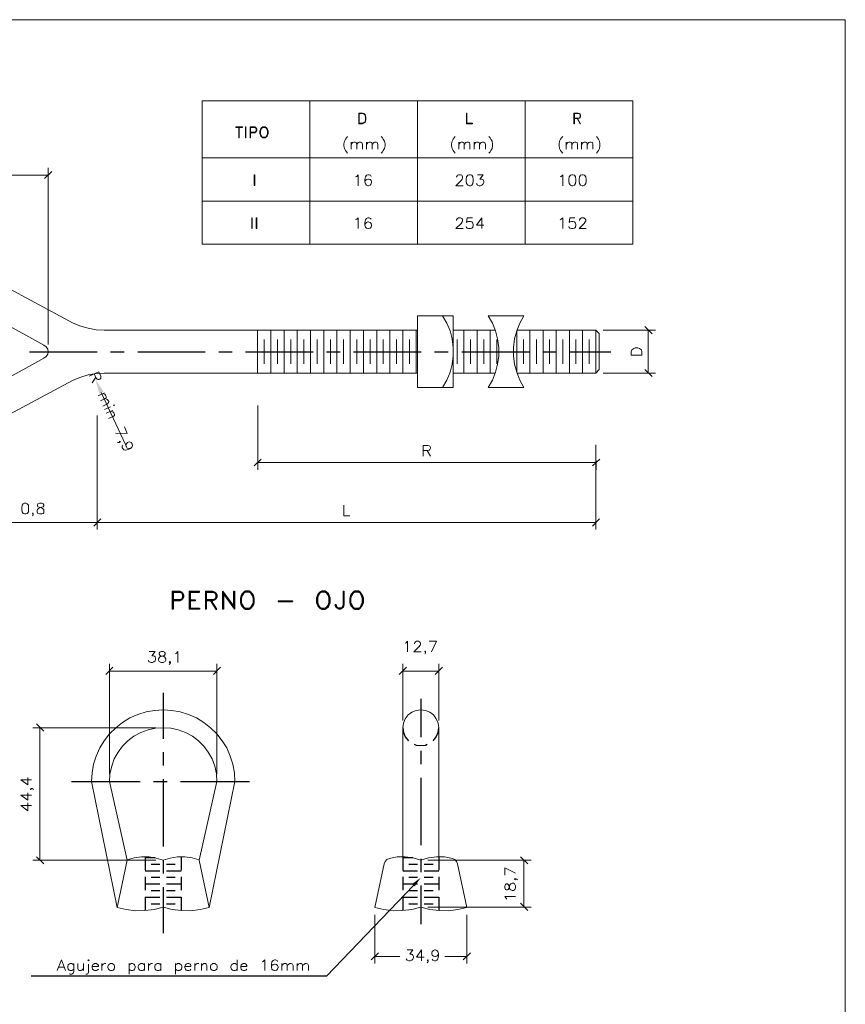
# Model space of a CAD drawing. Header units: millimetres. Extents: x 7 to 3083, y -677 to 294.
# Tile 293 of 293: x 2961 to 3082, y 150 to 294. Entities that reach past the tile are written whole.
import ezdxf

# ---------------------------------------------------------------- set-up
doc = ezdxf.new("R2010")
doc.units = ezdxf.units.MM
for name, color, linetype, lineweight in [('DGE_CONTORNOS', 7, 'Continuous', 0), ('DGE_DATOS', 7, 'Continuous', 0), ('DGE_RELLENO', 7, 'Continuous', 0)]:
    doc.layers.add(name, color=color, linetype=linetype, lineweight=lineweight)

# ---------------------------------------------------------------- blocks, each defined once
blk = doc.blocks.new('DGE_BT_010')
at = {"layer": 'DGE_RELLENO', "true_color": 0x000000}
for points in [[(93.4297, 239.4657), (92.7947, 239.1694), (92.2443, 241.2437)], [(138.557, 167.372), (138.938, 167.0334), (139.8693, 168.3457)]]:
    blk.add_hatch(color=18, dxfattribs=at).paths.add_polyline_path(points, flags=0)
at = {"layer": 'DGE_CONTORNOS', "lineweight": 13}
for points in [[(201.9723, 293.9063), (201.9723, 3.2456), (7.874, 3.2456)], [(7.874, 293.9063), (201.9723, 293.9063)], [(130.7677, 280.2327), (130.7677, 278.6663)], [(130.7677, 280.2327), (131.318, 280.2327), (131.5297, 280.1903), (131.699, 280.021), (131.7413, 279.8517), (131.826, 279.64), (131.826, 279.259), (131.7413, 279.0474), (131.699, 278.878), (131.5297, 278.751), (131.318, 278.6663), (130.7677, 278.6663)], [(130.8523, 280.1903), (130.8523, 278.751)], [(130.8523, 280.1903), (131.318, 280.1903), (131.5297, 280.1057), (131.6143, 280.021), (131.699, 279.8517), (131.7413, 279.64), (131.7413, 279.259), (131.699, 279.0474), (131.6143, 278.878), (131.5297, 278.8357), (131.318, 278.751), (130.8523, 278.751)], [(146.5157, 278.6663), (146.5157, 280.2327), (146.6003, 280.2327), (146.6003, 278.751), (147.4047, 278.751), (147.4047, 278.6663), (146.5157, 278.6663)], [(162.2637, 280.2327), (162.2637, 278.6663)], [(162.2637, 280.2327), (162.8563, 280.2327), (163.068, 280.1903), (163.1527, 280.1057), (163.2373, 279.9364), (163.2373, 279.7247), (163.1527, 279.5554), (163.068, 279.513), (162.8563, 279.4284), (162.3483, 279.4284)], [(162.3483, 280.1903), (162.3483, 278.6663), (162.2637, 278.6663)], [(162.3483, 280.1903), (162.8563, 280.1903), (163.068, 280.1057), (163.1527, 279.9364), (163.1527, 279.7247), (163.068, 279.5554), (162.8563, 279.513), (162.3483, 279.513)], [(112.776, 278.2007), (113.7497, 278.2007), (113.7497, 278.116)], [(112.776, 278.2007), (112.776, 278.116), (113.7497, 278.116)], [(114.2153, 278.2007), (114.2153, 276.6344), (114.2577, 276.6344)], [(114.2153, 278.2007), (114.2577, 278.2007), (114.2577, 276.6344)], [(114.8927, 278.2007), (114.8927, 276.6344)], [(114.8927, 278.2007), (115.57, 278.2007), (115.697, 278.116), (115.7817, 278.0313), (115.8663, 277.9044), (115.8663, 277.6927), (115.7817, 277.5233), (115.697, 277.4387), (115.57, 277.354), (114.935, 277.354)], [(116.7553, 278.2007), (116.586, 278.116), (116.459, 277.989), (116.3743, 277.8197), (116.2897, 277.608), (116.2897, 277.227), (116.3743, 277.0153), (116.459, 276.846), (116.586, 276.719), (116.7553, 276.6344), (117.0517, 276.6344), (117.221, 276.719), (117.348, 276.846), (117.4327, 277.0153), (117.5173, 277.227), (117.5173, 277.608), (117.4327, 277.8197), (117.348, 277.989), (117.221, 278.116), (117.0517, 278.2007), (116.7553, 278.2007)], [(162.7293, 279.4284), (163.1527, 278.6663), (163.2373, 278.6663), (162.7717, 279.4284)], [(113.2417, 278.116), (113.2417, 276.6344)], [(113.284, 278.116), (113.284, 276.6344), (113.2417, 276.6344)], [(114.935, 278.116), (114.935, 276.6344), (114.8927, 276.6344)], [(114.935, 278.116), (115.57, 278.116), (115.697, 278.0313), (115.7817, 277.9044), (115.7817, 277.6927), (115.697, 277.5233), (115.57, 277.4387), (114.935, 277.4387)], [(116.84, 278.116), (116.586, 278.0313), (116.459, 277.8197), (116.3743, 277.608), (116.3743, 277.227), (116.459, 277.0153), (116.586, 276.7614), (116.84, 276.719), (116.967, 276.719), (117.221, 276.7614), (117.348, 277.0153), (117.4327, 277.227), (117.4327, 277.608), (117.348, 277.8197), (117.221, 278.0313), (116.967, 278.116), (116.84, 278.116)], [(129.1167, 276.8037), (128.9897, 276.6344), (128.8203, 276.4227), (128.6933, 276.1264), (128.6087, 275.7454), (128.6087, 275.449), (128.6933, 275.068), (128.8203, 274.7717), (128.9897, 274.56), (129.1167, 274.3907)], [(134.0697, 276.8037), (134.239, 276.6344), (134.366, 276.4227), (134.5353, 276.1264), (134.62, 275.7454), (134.62, 275.449), (134.5353, 275.068), (134.366, 274.7717), (134.239, 274.56), (134.0697, 274.3907)], [(144.8647, 276.8037), (144.7377, 276.6344), (144.5683, 276.4227), (144.4413, 276.1264), (144.3567, 275.7454), (144.3567, 275.449), (144.4413, 275.068), (144.5683, 274.7717), (144.7377, 274.56), (144.8647, 274.3907)], [(149.8177, 276.8037), (149.987, 276.6344), (150.114, 276.4227), (150.2833, 276.1264), (150.3257, 275.7454), (150.3257, 275.449), (150.2833, 275.068), (150.114, 274.7717), (149.987, 274.56), (149.8177, 274.3907)], [(160.6127, 276.8037), (160.4433, 276.6344), (160.3163, 276.4227), (160.147, 276.1264), (160.1047, 275.7454), (160.1047, 275.449), (160.147, 275.068), (160.3163, 274.7717), (160.4433, 274.56), (160.6127, 274.3907)], [(165.5657, 276.8037), (165.6927, 276.6344), (165.862, 276.4227), (165.989, 276.1264), (166.0737, 275.7454), (166.0737, 275.449), (165.989, 275.068), (165.862, 274.7717), (165.6927, 274.56), (165.5657, 274.3907)], [(129.667, 275.957), (129.667, 274.941)], [(129.667, 275.6607), (129.8787, 275.9147), (130.048, 275.957), (130.2597, 275.957), (130.3867, 275.9147), (130.4713, 275.6607), (130.4713, 274.941)], [(130.4713, 275.6607), (130.683, 275.9147), (130.8523, 275.957), (131.064, 275.957), (131.2333, 275.9147), (131.318, 275.6607), (131.318, 274.941)], [(131.9107, 275.957), (131.9107, 274.941)], [(131.9107, 275.6607), (132.1223, 275.9147), (132.2917, 275.957), (132.5033, 275.957), (132.6727, 275.9147), (132.715, 275.6607), (132.715, 274.941)], [(132.715, 275.6607), (132.969, 275.9147), (133.096, 275.957), (133.3077, 275.957), (133.477, 275.9147), (133.5617, 275.6607), (133.5617, 274.941)], [(145.415, 275.957), (145.415, 274.941)], [(145.415, 275.6607), (145.6267, 275.9147), (145.7537, 275.957), (146.0077, 275.957), (146.1347, 275.9147), (146.2193, 275.6607), (146.2193, 274.941)], [(146.2193, 275.6607), (146.431, 275.9147), (146.6003, 275.957), (146.812, 275.957), (146.9813, 275.9147), (147.0237, 275.6607), (147.0237, 274.941)], [(147.6587, 275.957), (147.6587, 274.941)], [(147.6587, 275.6607), (147.8703, 275.9147), (147.9973, 275.957), (148.2513, 275.957), (148.3783, 275.9147), (148.463, 275.6607), (148.463, 274.941)], [(148.463, 275.6607), (148.6747, 275.9147), (148.844, 275.957), (149.0557, 275.957), (149.225, 275.9147), (149.3097, 275.6607), (149.3097, 274.941)], [(161.1207, 275.957), (161.1207, 274.941)], [(161.1207, 275.6607), (161.3747, 275.9147), (161.5017, 275.957), (161.7557, 275.957), (161.8827, 275.9147), (161.9673, 275.6607), (161.9673, 274.941)], [(161.9673, 275.6607), (162.179, 275.9147), (162.3483, 275.957), (162.56, 275.957), (162.7293, 275.9147), (162.7717, 275.6607), (162.7717, 274.941)], [(163.3643, 275.957), (163.3643, 274.941)], [(163.3643, 275.6607), (163.6183, 275.9147), (163.7453, 275.957), (163.9993, 275.957), (164.1263, 275.9147), (164.211, 275.6607), (164.211, 274.941)], [(164.211, 275.6607), (164.4227, 275.9147), (164.592, 275.957), (164.8037, 275.957), (164.973, 275.9147), (165.0153, 275.6607), (165.0153, 274.941)], [(115.4853, 271.2157), (115.4853, 269.6493), (115.57, 269.6493)], [(115.4853, 271.2157), (115.57, 271.2157), (115.57, 269.6493)], [(130.302, 270.9194), (130.4713, 270.9617), (130.683, 271.2157), (130.683, 269.607)], [(132.588, 270.9617), (132.5033, 271.131), (132.2917, 271.2157), (132.1223, 271.2157), (131.9107, 271.131), (131.7413, 270.9194), (131.6567, 270.5384), (131.6567, 270.1573), (131.7413, 269.861), (131.9107, 269.6917), (132.1223, 269.607), (132.207, 269.607), (132.4187, 269.6917), (132.588, 269.861), (132.6303, 270.0727), (132.6303, 270.1573), (132.588, 270.369), (132.4187, 270.5384), (132.207, 270.5807), (132.1223, 270.5807), (131.9107, 270.5384), (131.7413, 270.369), (131.6567, 270.1573)], [(145.0763, 270.8347), (145.0763, 270.9194), (145.161, 271.0464), (145.2033, 271.131), (145.3727, 271.2157), (145.669, 271.2157), (145.8383, 271.131), (145.8807, 271.0464), (145.9653, 270.9194), (145.9653, 270.75), (145.8807, 270.5807), (145.7537, 270.369), (144.9917, 269.607), (146.05, 269.607)], [(146.939, 271.2157), (146.7273, 271.131), (146.558, 270.9194), (146.4733, 270.5384), (146.4733, 270.2844), (146.558, 269.9457), (146.7273, 269.6917), (146.939, 269.607), (147.1083, 269.607), (147.32, 269.6917), (147.447, 269.9457), (147.5317, 270.2844), (147.5317, 270.5384), (147.447, 270.9194), (147.32, 271.131), (147.1083, 271.2157), (146.939, 271.2157)], [(148.1243, 271.2157), (148.971, 271.2157), (148.5053, 270.5807), (148.7593, 270.5807), (148.8863, 270.5384), (148.971, 270.4537), (149.0557, 270.242), (149.0557, 270.0727), (148.971, 269.861), (148.8017, 269.6917), (148.59, 269.607), (148.3783, 269.607), (148.1243, 269.6917), (148.082, 269.7764), (147.9973, 269.9457)], [(160.2317, 270.9194), (160.401, 270.9617), (160.6127, 271.2157), (160.6127, 269.607)], [(161.9673, 271.2157), (161.7557, 271.131), (161.5863, 270.9194), (161.5017, 270.5384), (161.5017, 270.2844), (161.5863, 269.9457), (161.7557, 269.6917), (161.9673, 269.607), (162.0943, 269.607), (162.3483, 269.6917), (162.4753, 269.9457), (162.56, 270.2844), (162.56, 270.5384), (162.4753, 270.9194), (162.3483, 271.131), (162.0943, 271.2157), (161.9673, 271.2157)], [(163.449, 271.2157), (163.2373, 271.131), (163.068, 270.9194), (163.0257, 270.5384), (163.0257, 270.2844), (163.068, 269.9457), (163.2373, 269.6917), (163.449, 269.607), (163.6183, 269.607), (163.83, 269.6917), (163.9993, 269.9457), (164.0417, 270.2844), (164.0417, 270.5384), (163.9993, 270.9194), (163.83, 271.131), (163.6183, 271.2157), (163.449, 271.2157)], [(115.1043, 264.908), (115.1043, 263.3417), (115.189, 263.3417)], [(115.1043, 264.908), (115.189, 264.908), (115.189, 263.3417)], [(115.7817, 264.908), (115.7817, 263.3417), (115.8663, 263.3417)], [(115.7817, 264.908), (115.8663, 264.908), (115.8663, 263.3417)], [(130.302, 264.6117), (130.4713, 264.6964), (130.683, 264.908), (130.683, 263.3417)], [(132.588, 264.6964), (132.5033, 264.8233), (132.2917, 264.908), (132.1223, 264.908), (131.9107, 264.8233), (131.7413, 264.6117), (131.6567, 264.2307), (131.6567, 263.8497), (131.7413, 263.5534), (131.9107, 263.384), (132.1223, 263.3417), (132.207, 263.3417), (132.4187, 263.384), (132.588, 263.5534), (132.6303, 263.765), (132.6303, 263.8497), (132.588, 264.0614), (132.4187, 264.2307), (132.207, 264.3153), (132.1223, 264.3153), (131.9107, 264.2307), (131.7413, 264.0614), (131.6567, 263.8497)], [(145.0763, 264.527), (145.0763, 264.6117), (145.161, 264.7387), (145.2033, 264.8233), (145.3727, 264.908), (145.669, 264.908), (145.8383, 264.8233), (145.8807, 264.7387), (145.9653, 264.6117), (145.9653, 264.4424), (145.8807, 264.3153), (145.7537, 264.0614), (144.9917, 263.3417), (146.05, 263.3417)], [(147.4047, 264.908), (146.6427, 264.908), (146.558, 264.2307), (146.6427, 264.3153), (146.8543, 264.3577), (147.1083, 264.3577), (147.32, 264.3153), (147.447, 264.146), (147.5317, 263.9344), (147.5317, 263.765), (147.447, 263.5534), (147.32, 263.384), (147.1083, 263.3417), (146.8543, 263.3417), (146.6427, 263.384), (146.558, 263.4687), (146.4733, 263.638)], [(148.7593, 264.908), (147.9973, 263.8497), (149.098, 263.8497)], [(148.7593, 264.908), (148.7593, 263.3417)], [(160.2317, 264.6117), (160.401, 264.6964), (160.6127, 264.908), (160.6127, 263.3417)], [(162.3907, 264.908), (161.671, 264.908), (161.5863, 264.2307), (161.671, 264.3153), (161.8827, 264.3577), (162.0943, 264.3577), (162.3483, 264.3153), (162.4753, 264.146), (162.56, 263.9344), (162.56, 263.765), (162.4753, 263.5534), (162.3483, 263.384), (162.0943, 263.3417), (161.8827, 263.3417), (161.671, 263.384), (161.5863, 263.4687), (161.5017, 263.638)], [(163.068, 264.527), (163.068, 264.6117), (163.1527, 264.7387), (163.2373, 264.8233), (163.3643, 264.908), (163.703, 264.908), (163.83, 264.8233), (163.9147, 264.7387), (163.9993, 264.6117), (163.9993, 264.4424), (163.9147, 264.3153), (163.7453, 264.0614), (163.0257, 263.3417), (164.0417, 263.3417)], [(88.9847, 249.4987), (73.3637, 257.8807)], [(84.709, 246.2813), (72.136, 253.1817)], [(88.9847, 249.4987), (90.0853, 249.033), (91.186, 248.7367), (92.329, 248.525), (93.5143, 248.4827)], [(139.3613, 250.557), (144.6107, 250.557), (144.6107, 240.0583), (139.3613, 240.0583), (139.3613, 250.557)], [(143.0443, 240.0583), (143.6793, 241.159), (144.145, 242.302), (144.4413, 243.4874), (144.6107, 244.715), (144.6107, 245.9427), (144.4413, 247.1704), (144.145, 248.3557), (143.6793, 249.4987), (143.0443, 250.557)], [(149.6907, 240.0583), (150.3257, 241.159), (150.7913, 242.302), (151.0877, 243.4874), (151.257, 244.715), (151.257, 245.9427), (151.0877, 247.1704), (150.7913, 248.3557), (150.3257, 249.4987), (149.6907, 250.557)], [(154.94, 250.557), (149.6907, 250.557)], [(154.94, 250.557), (154.3473, 249.4987), (153.8817, 248.3557), (153.543, 247.1704), (153.416, 245.9427), (153.416, 244.715), (153.543, 243.4874), (153.8817, 242.302), (154.3473, 241.159), (154.94, 240.0583)], [(139.3613, 248.4827), (93.5143, 248.4827)], [(144.6107, 248.4827), (150.749, 248.4827)], [(153.924, 248.4827), (165.481, 248.4827)], [(165.481, 242.175), (165.481, 248.4827), (165.9467, 247.9747)], [(165.9467, 247.9747), (165.9467, 242.683), (165.481, 242.175)], [(84.709, 244.3764), (85.0477, 244.588), (85.2593, 244.9267), (85.3017, 245.3077), (85.2593, 245.6887), (85.0477, 246.0274), (84.709, 246.2813)], [(84.709, 244.3764), (72.136, 237.4337)], [(93.5143, 242.175), (92.329, 242.1327), (91.186, 241.921), (90.0853, 241.5823), (88.9847, 241.159)], [(93.5143, 242.175), (139.3613, 242.175)], [(144.6107, 242.175), (150.749, 242.175)], [(153.924, 242.175), (165.481, 242.175)], [(88.9847, 241.159), (73.3637, 232.777)], [(149.6907, 240.0583), (154.94, 240.0583)], [(112.649, 182.4004), (112.5643, 183.6704), (112.3527, 184.9403), (111.9717, 186.1257), (111.4637, 187.311), (110.7863, 188.3694), (110.0243, 189.3854), (109.093, 190.2743), (108.1193, 191.0364), (107.0187, 191.7137), (105.8757, 192.2217), (104.648, 192.6027), (103.4203, 192.8144), (102.1503, 192.899), (100.8803, 192.8144), (99.6527, 192.6027), (98.425, 192.2217), (97.282, 191.7137), (96.1813, 191.0364), (95.2077, 190.2743), (94.2763, 189.3854), (93.5143, 188.3694), (92.8793, 187.311), (92.329, 186.1257), (91.948, 184.9403), (91.7363, 183.6704), (91.6517, 182.4004)], [(142.494, 190.2743), (142.4093, 190.9517), (142.113, 191.5867), (141.6897, 192.137), (141.1817, 192.5604), (140.5467, 192.8144), (139.8693, 192.899), (139.192, 192.8144), (138.557, 192.5604), (138.0067, 192.137), (137.5833, 191.5867), (137.3293, 190.9517), (137.2447, 190.2743), (137.2447, 171.3937)], [(110.0243, 182.4004), (109.9397, 183.5434), (109.6857, 184.644), (109.3047, 185.7024), (108.7543, 186.676), (108.1193, 187.565), (107.315, 188.3694), (106.426, 189.0467), (105.41, 189.5547), (104.3517, 189.978), (103.251, 190.1897), (102.1503, 190.2743), (101.0497, 190.1897), (99.949, 189.978), (98.8907, 189.5547), (97.8747, 189.0467), (96.9857, 188.3694), (96.1813, 187.565), (95.5463, 186.676), (94.996, 185.7024), (94.615, 184.644), (94.361, 183.5434), (94.2763, 182.4004)], [(142.494, 190.2743), (142.494, 171.3937)], [(91.6517, 182.4004), (95.4193, 163.943)], [(94.2763, 182.4004), (96.901, 170.8857)], [(107.3997, 170.8857), (108.8813, 163.943), (112.649, 182.4004)], [(110.0243, 182.4004), (107.3997, 170.8857)], [(95.4193, 163.943), (96.901, 170.8857)], [(102.1503, 170.8857), (101.1343, 171.182), (100.076, 171.3514), (98.9753, 171.3937), (97.917, 171.2244), (96.901, 170.928)], [(107.3997, 170.928), (106.3837, 171.2244), (105.3253, 171.3937), (104.2247, 171.3514), (103.1663, 171.182), (102.1503, 170.8857)], [(134.493, 170.3354), (133.1383, 163.943), (134.4507, 163.6467), (135.8053, 163.4774), (137.16, 163.5197), (138.5147, 163.689), (139.8693, 164.0277)], [(135.2127, 171.1397), (134.874, 170.9704), (134.62, 170.674), (134.493, 170.3354)], [(139.8693, 170.8857), (138.7263, 171.2244), (137.5833, 171.3937), (136.398, 171.3514), (135.2127, 171.1397)], [(144.4837, 171.1397), (143.3407, 171.3514), (142.1553, 171.3937), (140.97, 171.2244), (139.8693, 170.8857)], [(145.2033, 170.3354), (145.0763, 170.674), (144.8223, 170.9704), (144.4837, 171.1397)], [(145.2033, 170.3354), (146.6003, 163.943)], [(95.4193, 163.943), (96.7317, 163.6467), (98.1287, 163.4774), (99.4833, 163.5197), (100.838, 163.689), (102.1503, 164.0277)], [(102.1503, 164.0277), (103.4627, 163.689), (104.8173, 163.5197), (106.172, 163.4774), (107.569, 163.6467), (108.8813, 163.943)], [(139.8693, 164.0277), (141.1817, 163.689), (142.5363, 163.5197), (143.891, 163.4774), (145.2457, 163.6467), (146.6003, 163.943)], [(86.6563, 154.7144), (87.249, 156.2807), (87.8417, 154.7144)], [(89.0693, 155.561), (88.9, 155.688), (88.773, 155.7727), (88.519, 155.7727), (88.392, 155.688), (88.2227, 155.561), (88.1803, 155.307), (88.1803, 155.18), (88.2227, 154.926), (88.392, 154.799), (88.519, 154.7144), (88.773, 154.7144), (88.9, 154.799), (89.0693, 154.926)], [(89.0693, 155.7727), (89.0693, 154.5874), (88.9847, 154.3334), (88.9, 154.2487), (88.773, 154.2064), (88.519, 154.2064), (88.392, 154.2487)], [(89.662, 155.7727), (89.662, 155.0107), (89.7467, 154.799), (89.8737, 154.7144), (90.1277, 154.7144), (90.2547, 154.799), (90.4663, 155.0107)], [(90.4663, 155.7727), (90.4663, 154.7144)], [(91.2283, 155.688), (91.2283, 154.5027), (91.1437, 154.2487), (91.0167, 154.2064), (90.8473, 154.2064)], [(91.1437, 156.196), (91.2283, 156.2807), (91.313, 156.196), (91.2283, 156.1537), (91.1437, 156.196)], [(91.7363, 155.307), (92.6677, 155.307), (92.6677, 155.4764), (92.583, 155.6034), (92.4983, 155.688), (92.3713, 155.7727), (92.1173, 155.7727), (91.9903, 155.688), (91.821, 155.561), (91.7363, 155.307), (91.7363, 155.18), (91.821, 154.926), (91.9903, 154.799), (92.1173, 154.7144), (92.3713, 154.7144), (92.4983, 154.799), (92.6677, 154.926)], [(93.1757, 155.7727), (93.1757, 154.7144)], [(93.1757, 155.307), (93.2603, 155.561), (93.3873, 155.688), (93.5567, 155.7727), (93.7683, 155.7727)], [(94.4457, 155.7727), (94.3187, 155.688), (94.1493, 155.561), (94.0647, 155.307), (94.0647, 155.18), (94.1493, 154.926), (94.3187, 154.799), (94.4457, 154.7144), (94.6997, 154.7144), (94.8267, 154.799), (94.996, 154.926), (95.0383, 155.18), (95.0383, 155.307), (94.996, 155.561), (94.8267, 155.688), (94.6997, 155.7727), (94.4457, 155.7727)], [(97.155, 155.7727), (97.155, 154.2064)], [(97.155, 155.561), (97.3243, 155.688), (97.4513, 155.7727), (97.663, 155.7727), (97.8323, 155.688), (97.9593, 155.561), (98.044, 155.307), (98.044, 155.18), (97.9593, 154.926), (97.8323, 154.799), (97.663, 154.7144), (97.4513, 154.7144), (97.3243, 154.799), (97.155, 154.926)], [(99.3987, 155.561), (99.2717, 155.688), (99.1023, 155.7727), (98.8907, 155.7727), (98.7213, 155.688), (98.5943, 155.561), (98.5097, 155.307), (98.5097, 155.18), (98.5943, 154.926), (98.7213, 154.799), (98.8907, 154.7144), (99.1023, 154.7144), (99.2717, 154.799), (99.3987, 154.926)], [(99.3987, 155.7727), (99.3987, 154.7144)], [(99.9913, 155.7727), (99.9913, 154.7144)], [(99.9913, 155.307), (100.076, 155.561), (100.2453, 155.688), (100.3723, 155.7727), (100.584, 155.7727)], [(101.8117, 155.561), (101.6423, 155.688), (101.5153, 155.7727), (101.2613, 155.7727), (101.1343, 155.688), (100.965, 155.561), (100.9227, 155.307), (100.9227, 155.18), (100.965, 154.926), (101.1343, 154.799), (101.2613, 154.7144), (101.5153, 154.7144), (101.6423, 154.799), (101.8117, 154.926)], [(101.8117, 155.7727), (101.8117, 154.7144)], [(103.9707, 155.7727), (103.9707, 154.2064)], [(103.9707, 155.561), (104.14, 155.688), (104.267, 155.7727), (104.521, 155.7727), (104.648, 155.688), (104.8173, 155.561), (104.8597, 155.307), (104.8597, 155.18), (104.8173, 154.926), (104.648, 154.799), (104.521, 154.7144), (104.267, 154.7144), (104.14, 154.799), (103.9707, 154.926)], [(105.3253, 155.307), (106.2143, 155.307), (106.2143, 155.4764), (106.1297, 155.6034), (106.0873, 155.688), (105.918, 155.7727), (105.7063, 155.7727), (105.537, 155.688), (105.41, 155.561), (105.3253, 155.307), (105.3253, 155.18), (105.41, 154.926), (105.537, 154.799), (105.7063, 154.7144), (105.918, 154.7144), (106.0873, 154.799), (106.2143, 154.926)], [(106.7647, 155.7727), (106.7647, 154.7144)], [(106.7647, 155.307), (106.807, 155.561), (106.9763, 155.688), (107.1033, 155.7727), (107.3573, 155.7727)], [(107.7383, 155.7727), (107.7383, 154.7144)], [(107.7383, 155.4764), (107.95, 155.688), (108.077, 155.7727), (108.331, 155.7727), (108.458, 155.688), (108.5427, 155.4764), (108.5427, 154.7144)], [(109.4317, 155.7727), (109.3047, 155.688), (109.1353, 155.561), (109.093, 155.307), (109.093, 155.18), (109.1353, 154.926), (109.3047, 154.799), (109.4317, 154.7144), (109.6857, 154.7144), (109.8127, 154.799), (109.982, 154.926), (110.0667, 155.18), (110.0667, 155.307), (109.982, 155.561), (109.8127, 155.688), (109.6857, 155.7727), (109.4317, 155.7727)], [(112.9877, 155.561), (112.8183, 155.688), (112.6913, 155.7727), (112.4373, 155.7727), (112.3103, 155.688), (112.141, 155.561), (112.0563, 155.307), (112.0563, 155.18), (112.141, 154.926), (112.3103, 154.799), (112.4373, 154.7144), (112.6913, 154.7144), (112.8183, 154.799), (112.9877, 154.926)], [(112.9877, 156.2807), (112.9877, 154.7144)], [(113.4957, 155.307), (114.3847, 155.307), (114.3847, 155.4764), (114.3, 155.6034), (114.2577, 155.688), (114.0883, 155.7727), (113.8767, 155.7727), (113.7073, 155.688), (113.5803, 155.561), (113.4957, 155.307), (113.4957, 155.18), (113.5803, 154.926), (113.7073, 154.799), (113.8767, 154.7144), (114.0883, 154.7144), (114.2577, 154.799), (114.3847, 154.926)], [(116.6283, 155.9844), (116.7977, 156.069), (117.0093, 156.2807), (117.0093, 154.7144)], [(118.872, 156.069), (118.8297, 156.196), (118.5757, 156.2807), (118.4487, 156.2807), (118.237, 156.196), (118.0677, 155.9844), (117.983, 155.6034), (117.983, 155.2224), (118.0677, 154.926), (118.237, 154.799), (118.4487, 154.7144), (118.5333, 154.7144), (118.745, 154.799), (118.872, 154.926), (118.9567, 155.18), (118.9567, 155.2224), (118.872, 155.4764), (118.745, 155.6034), (118.5333, 155.688), (118.4487, 155.688), (118.237, 155.6034), (118.0677, 155.4764), (117.983, 155.2224)], [(119.507, 155.7727), (119.507, 154.7144)], [(119.507, 155.4764), (119.7187, 155.688), (119.8457, 155.7727), (120.0997, 155.7727), (120.2267, 155.688), (120.3113, 155.4764), (120.3113, 154.7144)], [(120.3113, 155.4764), (120.523, 155.688), (120.6923, 155.7727), (120.904, 155.7727), (121.0733, 155.688), (121.158, 155.4764), (121.158, 154.7144)], [(121.7507, 155.7727), (121.7507, 154.7144)], [(121.7507, 155.4764), (121.9623, 155.688), (122.1317, 155.7727), (122.3433, 155.7727), (122.4703, 155.688), (122.555, 155.4764), (122.555, 154.7144)], [(122.555, 155.4764), (122.809, 155.688), (122.936, 155.7727), (123.1477, 155.7727), (123.317, 155.688), (123.4017, 155.4764), (123.4017, 154.7144)], [(86.868, 155.2224), (87.63, 155.2224)]]:
    blk.add_lwpolyline(points, dxfattribs=at)
at = {"layer": 'DGE_CONTORNOS', "lineweight": 5}
for points in [[(107.8653, 282.053), (107.8653, 261.0557)], [(107.8653, 282.053), (170.8573, 282.053)], [(123.6133, 282.053), (123.6133, 261.0557)], [(139.3613, 282.053), (139.3613, 261.0557)], [(155.1093, 282.053), (155.1093, 261.0557)], [(170.8573, 282.053), (170.8573, 261.0557)], [(107.8653, 273.671), (170.8573, 273.671)], [(64.262, 271.1733), (85.3017, 271.1733)], [(84.7937, 270.6653), (85.852, 271.6813)], [(85.3017, 246.366), (85.3017, 272.2317)], [(107.8653, 267.3634), (170.8573, 267.3634)], [(107.8653, 261.0557), (170.8573, 261.0557)], [(115.951, 248.4827), (115.951, 242.175)], [(166.5393, 248.4827), (174.2017, 248.4827)], [(173.6937, 247.9323), (172.6353, 248.9907)], [(173.1433, 248.4827), (173.1433, 242.175)], [(172.212, 244.7997), (170.6457, 244.7997), (170.6457, 245.3077), (170.7303, 245.5617), (170.8573, 245.6887), (171.0267, 245.7733), (171.2383, 245.858), (171.6193, 245.858), (171.831, 245.7733), (172.0003, 245.6887), (172.1273, 245.5617), (172.212, 245.3077), (172.212, 244.7997)], [(91.313, 241.7094), (92.71, 242.3867), (93.0063, 241.7517), (93.0487, 241.54), (93.0063, 241.4554), (92.8793, 241.286), (92.7523, 241.2437), (92.583, 241.2437), (92.4983, 241.286), (92.329, 241.4554), (92.0327, 242.048)], [(166.5393, 242.175), (174.2017, 242.175)], [(172.6353, 242.683), (173.6937, 241.667)], [(92.2867, 241.5823), (91.7363, 240.778)], [(93.5567, 239.2964), (92.6253, 238.873)], [(96.647, 231.7187), (93.091, 239.3387)], [(93.3027, 239.1694), (93.599, 239.0847), (93.726, 238.9577), (93.8107, 238.746), (93.8107, 238.5767), (93.6413, 238.4497), (92.964, 238.111)], [(93.6413, 238.4497), (93.9377, 238.3227), (94.0647, 238.1957), (94.1917, 238.0264), (94.1493, 237.857), (93.98, 237.6877), (93.3027, 237.349)], [(94.4457, 237.222), (93.5567, 236.841)], [(94.7843, 236.714), (93.8107, 236.2907)], [(94.488, 236.587), (94.7843, 236.5024), (94.9113, 236.3754), (95.0383, 236.1637), (95.0383, 235.9944), (94.8267, 235.825), (94.1493, 235.5287)], [(94.9113, 237.5184), (94.996, 237.476), (94.9537, 237.3913), (94.869, 237.4337), (94.9113, 237.5184)], [(115.9933, 237.4337), (115.9933, 228.0357)], [(92.4983, 235.9944), (92.4983, 219.2727)], [(95.1653, 233.3697), (96.901, 233.3274), (96.4777, 234.301)], [(95.8427, 232.0997), (95.885, 232.1844), (95.758, 232.2267), (95.758, 232.142), (95.8427, 232.0997), (95.7157, 232.015), (95.5463, 232.015), (95.4193, 232.0573)], [(97.3667, 231.126), (97.1127, 231.126), (96.901, 231.1684), (96.774, 231.38), (96.7317, 231.4224), (96.6893, 231.6764), (96.774, 231.8457), (96.9433, 232.015), (97.028, 232.0573), (97.2397, 232.0997), (97.4513, 232.015), (97.6207, 231.8457), (97.6207, 231.761), (97.663, 231.5493), (97.5783, 231.3377), (97.3667, 231.126), (97.028, 230.999), (96.647, 230.9144), (96.393, 230.9567), (96.2237, 231.126), (96.139, 231.253), (96.139, 231.4647), (96.2237, 231.5917)], [(140.208, 230.0254), (140.208, 231.5917), (140.8853, 231.5917), (141.097, 231.5493), (141.1817, 231.4647), (141.2663, 231.2954), (141.2663, 231.1684), (141.1817, 230.999), (141.097, 230.9144), (140.8853, 230.872), (140.208, 230.872)], [(140.7583, 230.872), (141.2663, 230.0254)], [(165.481, 231.6764), (165.481, 219.2727)], [(116.5013, 229.602), (115.443, 228.586)], [(164.973, 228.586), (166.0313, 229.602)], [(165.5233, 229.3903), (165.5233, 228.0357)], [(165.5233, 229.094), (115.9933, 229.094)], [(81.8727, 223.125), (81.661, 223.0403), (81.4917, 222.8287), (81.4493, 222.4477), (81.4493, 222.236), (81.4917, 221.855), (81.661, 221.6434), (81.8727, 221.5587), (82.042, 221.5587), (82.2537, 221.6434), (82.423, 221.855), (82.4653, 222.236), (82.4653, 222.4477), (82.423, 222.8287), (82.2537, 223.0403), (82.042, 223.125), (81.8727, 223.125)], [(84.0317, 223.125), (83.82, 223.0403), (83.7353, 222.9134), (83.7353, 222.744), (83.82, 222.617), (83.9893, 222.5323), (84.2857, 222.4477), (84.4973, 222.363), (84.6667, 222.236), (84.709, 222.0667), (84.709, 221.855), (84.6667, 221.728), (84.582, 221.6434), (84.3703, 221.5587), (84.0317, 221.5587), (83.82, 221.6434), (83.7353, 221.728), (83.693, 221.855), (83.693, 222.0667), (83.7353, 222.236), (83.9047, 222.363), (84.1163, 222.4477), (84.4127, 222.5323), (84.582, 222.617), (84.6667, 222.744), (84.6667, 222.9134), (84.582, 223.0403), (84.3703, 223.125), (84.0317, 223.125)], [(128.5663, 222.8287), (128.5663, 221.2624), (129.4553, 221.2624)], [(83.1427, 221.6434), (83.058, 221.728), (83.0157, 221.6434), (83.058, 221.5587), (83.1427, 221.6434), (83.1427, 221.474), (83.058, 221.347), (83.0157, 221.2624)], [(93.0487, 220.839), (91.9903, 219.7807)], [(91.9903, 219.7807), (93.0487, 220.839)], [(164.973, 219.7807), (165.989, 220.839)], [(92.4983, 220.331), (72.136, 220.331)], [(165.481, 220.331), (92.4983, 220.331)], [(137.5833, 202.6357), (137.7103, 202.7204), (137.922, 202.932), (137.922, 201.3657)], [(138.938, 202.551), (138.938, 202.6357), (138.9803, 202.7627), (139.065, 202.8474), (139.2343, 202.932), (139.5307, 202.932), (139.6577, 202.8474), (139.7423, 202.7627), (139.827, 202.6357), (139.827, 202.4663), (139.7423, 202.3394), (139.573, 202.1277), (138.8533, 201.3657), (139.9117, 201.3657)], [(141.3933, 201.3657), (142.1553, 202.932), (141.097, 202.932)], [(100.1183, 201.408), (100.965, 201.408), (100.4993, 200.8153), (100.711, 200.8153), (100.8803, 200.7307), (100.965, 200.646), (101.0073, 200.4344), (101.0073, 200.265), (100.965, 200.0534), (100.7957, 199.9264), (100.584, 199.8417), (100.3723, 199.8417), (100.1183, 199.9264), (100.0337, 199.9687), (99.9913, 200.138)], [(101.854, 201.408), (101.6423, 201.3233), (101.5577, 201.1964), (101.5577, 201.027), (101.6423, 200.9), (101.7693, 200.8153), (102.0657, 200.7307), (102.3197, 200.646), (102.4467, 200.519), (102.5313, 200.3497), (102.5313, 200.138), (102.4467, 199.9687), (102.362, 199.9264), (102.1503, 199.8417), (101.854, 199.8417), (101.6423, 199.9264), (101.5577, 199.9687), (101.473, 200.138), (101.473, 200.3497), (101.5577, 200.519), (101.6847, 200.646), (101.9387, 200.7307), (102.235, 200.8153), (102.362, 200.9), (102.4467, 201.027), (102.4467, 201.1964), (102.362, 201.3233), (102.1503, 201.408), (101.854, 201.408)], [(103.9707, 201.1117), (104.0977, 201.1964), (104.3093, 201.408), (104.3093, 199.8417)], [(140.5467, 201.4504), (140.5043, 201.4927), (140.4197, 201.4504), (140.5043, 201.3657), (140.5467, 201.4504), (140.5467, 201.281), (140.5043, 201.1117), (140.4197, 201.0694)], [(94.7843, 199.122), (93.7683, 198.0637)], [(94.2763, 183.4587), (94.2763, 199.63)], [(103.2087, 199.9264), (103.124, 199.9687), (103.0393, 199.9264), (103.124, 199.8417), (103.2087, 199.9264), (103.2087, 199.757), (103.124, 199.63), (103.0393, 199.5454)], [(109.5163, 198.0637), (110.5323, 199.122)], [(110.0243, 183.4587), (110.0243, 199.63)], [(137.7527, 199.122), (136.6943, 198.0637)], [(137.2447, 191.3327), (137.2447, 199.63)], [(141.9437, 198.0637), (143.002, 199.122)], [(142.494, 191.3327), (142.494, 199.63)], [(94.2763, 198.5717), (110.0243, 198.5717)], [(137.2447, 198.5717), (142.494, 198.5717)], [(101.092, 190.2743), (83.058, 190.2743)], [(84.6667, 189.7663), (83.6083, 190.8247)], [(84.1163, 190.2743), (84.1163, 170.8857)], [(81.3223, 182.6544), (82.3383, 181.8924), (82.3383, 182.993)], [(81.3223, 182.6544), (82.8887, 182.6544)], [(81.3223, 180.4107), (82.3383, 179.6487), (82.3383, 180.7493)], [(81.3223, 180.4107), (82.8887, 180.4107)], [(82.804, 181.3844), (82.7193, 181.2997), (82.804, 181.215), (82.8887, 181.2997), (82.804, 181.3844), (82.9733, 181.3844), (83.1003, 181.2997), (83.185, 181.215)], [(81.3223, 178.8867), (82.3383, 178.1247), (82.3383, 179.2677)], [(81.3223, 178.8867), (82.8887, 178.8867)], [(101.092, 170.8857), (83.058, 170.8857)], [(83.6083, 171.3937), (84.6667, 170.3354)], [(140.8853, 170.8857), (155.9983, 170.8857)], [(155.4903, 170.3354), (154.432, 171.3937)], [(154.94, 170.8857), (154.94, 164.0277)], [(153.7123, 168.9807), (152.146, 169.7427), (152.146, 168.6844)], [(152.146, 166.8217), (152.2307, 166.61), (152.3577, 166.5254), (152.527, 166.5254), (152.654, 166.61), (152.7387, 166.737), (152.8233, 167.0334), (152.8657, 167.2874), (153.035, 167.4144), (153.2043, 167.499), (153.416, 167.499), (153.543, 167.4144), (153.6277, 167.3297), (153.7123, 167.118), (153.7123, 166.8217), (153.6277, 166.61), (153.543, 166.5254), (153.416, 166.4407), (153.2043, 166.4407), (153.035, 166.5254), (152.8657, 166.6524), (152.8233, 166.9064), (152.7387, 167.2027), (152.654, 167.3297), (152.527, 167.4144), (152.3577, 167.4144), (152.2307, 167.3297), (152.146, 167.118), (152.146, 166.8217)], [(153.6277, 168.1764), (153.543, 168.0917), (153.6277, 168.007), (153.7123, 168.0917), (153.6277, 168.1764), (153.797, 168.1764), (153.924, 168.0917), (154.0087, 168.007)], [(152.4423, 165.1707), (152.3577, 165.34), (152.146, 165.5517), (153.7123, 165.5517)], [(154.432, 164.578), (155.4903, 163.5197)], [(133.1383, 162.8847), (133.1383, 155.7727)], [(140.8853, 164.0277), (155.9983, 164.0277)], [(146.6003, 162.8847), (146.6003, 155.7727)], [(133.6463, 157.339), (132.588, 156.2807)], [(137.8797, 157.7624), (138.684, 157.7624), (138.2607, 157.1274), (138.4723, 157.1274), (138.5993, 157.085), (138.684, 157.0004), (138.7687, 156.7887), (138.7687, 156.6194), (138.684, 156.4077), (138.557, 156.2384), (138.303, 156.1537), (138.0913, 156.1537), (137.8797, 156.2384), (137.795, 156.323), (137.7103, 156.45)], [(139.954, 157.7624), (139.2343, 156.704), (140.335, 156.704)], [(139.954, 157.7624), (139.954, 156.1537)], [(142.4517, 157.212), (142.367, 157.0004), (142.1977, 156.831), (141.986, 156.7887), (141.9013, 156.7887), (141.6897, 156.831), (141.5203, 157.0004), (141.478, 157.212), (141.478, 157.2967), (141.5203, 157.5084), (141.6897, 157.6777), (141.9013, 157.7624), (141.986, 157.7624), (142.1977, 157.6777), (142.367, 157.5084), (142.4517, 157.212), (142.4517, 156.831), (142.367, 156.45), (142.1977, 156.2384), (141.986, 156.1537), (141.859, 156.1537), (141.605, 156.2384), (141.5203, 156.4077)], [(146.05, 156.2807), (147.1083, 157.339)], [(133.1383, 156.7887), (136.779, 156.7887)], [(140.9277, 156.2384), (140.8853, 156.323), (140.8007, 156.2384), (140.8853, 156.1537), (140.9277, 156.2384), (140.9277, 156.1114), (140.8853, 155.942), (140.8007, 155.8574)], [(146.6003, 156.7887), (143.383, 156.7887)]]:
    blk.add_lwpolyline(points, dxfattribs=at)
at = {"layer": 'DGE_CONTORNOS', "lineweight": 9}
for points in [[(117.8983, 248.4827), (117.8983, 242.175)], [(119.8457, 248.4827), (119.8457, 242.175)], [(121.7507, 248.4827), (121.7507, 242.175)], [(123.698, 248.4827), (123.698, 242.175)], [(125.6453, 248.4827), (125.6453, 242.175)], [(127.5503, 248.4827), (127.5503, 242.175)], [(129.4977, 248.4827), (129.4977, 242.175)], [(131.445, 248.4827), (131.445, 242.175)], [(133.3923, 248.4827), (133.3923, 242.175)], [(135.2973, 248.4827), (135.2973, 242.175)], [(137.2447, 248.4827), (137.2447, 242.175)], [(139.192, 248.4827), (139.192, 242.175)], [(146.1347, 248.4827), (146.1347, 242.175)], [(148.082, 248.4827), (148.082, 242.175)], [(149.987, 248.4827), (149.987, 242.175)], [(153.8817, 248.3557), (153.8817, 242.302)], [(155.829, 248.4827), (155.829, 242.175)], [(157.734, 248.4827), (157.734, 242.175)], [(159.6813, 248.4827), (159.6813, 242.175)], [(161.6287, 248.4827), (161.6287, 242.175)], [(163.5337, 248.4827), (163.5337, 242.175)], [(116.9247, 247.0857), (116.9247, 243.5297)], [(118.872, 247.0857), (118.872, 243.5297)], [(120.8193, 247.0857), (120.8193, 243.5297)], [(122.7243, 247.0857), (122.7243, 243.5297)], [(124.6717, 247.0857), (124.6717, 243.5297)], [(126.619, 247.0857), (126.619, 243.5297)], [(128.524, 247.0857), (128.524, 243.5297)], [(130.4713, 247.0857), (130.4713, 243.5297)], [(132.4187, 247.0857), (132.4187, 243.5297)], [(134.3237, 247.0857), (134.3237, 243.5297)], [(136.271, 247.0857), (136.271, 243.5297)], [(138.2183, 247.0857), (138.2183, 243.5297)], [(145.161, 247.0857), (145.161, 243.5297)], [(147.1083, 247.0857), (147.1083, 243.5297)], [(149.0557, 247.0857), (149.0557, 243.5297)], [(150.9607, 247.0857), (150.9607, 243.5297)], [(154.8553, 247.0857), (154.8553, 243.5297)], [(156.7603, 247.0857), (156.7603, 243.5297)], [(158.7077, 247.0857), (158.7077, 243.5297)], [(160.655, 247.0857), (160.655, 243.5297)], [(162.56, 247.0857), (162.56, 243.5297)], [(164.5073, 247.0857), (164.5073, 243.5297)], [(139.3613, 246.2813), (139.3613, 244.334)]]:
    blk.add_lwpolyline(points, dxfattribs=at)
at = {"layer": 'DGE_CONTORNOS', "lineweight": 30}
for points in [[(82.5923, 245.3077), (92.4983, 245.3077)], [(94.4457, 245.3077), (96.4353, 245.3077)], [(98.425, 245.3077), (108.2887, 245.3077)], [(110.2783, 245.3077), (112.2257, 245.3077)], [(114.2153, 245.3077), (124.079, 245.3077)], [(126.0687, 245.3077), (128.0583, 245.3077)], [(130.0057, 245.3077), (139.9117, 245.3077)], [(141.859, 245.3077), (143.8487, 245.3077)], [(145.8383, 245.3077), (155.702, 245.3077)], [(157.6917, 245.3077), (159.639, 245.3077)], [(161.6287, 245.3077), (167.6823, 245.3077)], [(102.1503, 195.3967), (102.1503, 188.6657)], [(139.8693, 194.5077), (139.8693, 188.8774)], [(137.2447, 190.2743), (137.3293, 189.597), (137.5833, 188.962), (138.0067, 188.4117), (138.049, 188.3694)], [(141.6473, 188.3694), (141.6897, 188.4117), (142.113, 188.962), (142.4093, 189.597), (142.494, 190.2743)], [(138.8957, 187.8614), (139.192, 187.7344), (139.8693, 187.6497), (140.5467, 187.7344), (140.8007, 187.8614)], [(102.1503, 186.7184), (102.1503, 184.7287)], [(139.8693, 186.8877), (139.8693, 184.9403)], [(88.7307, 182.4004), (98.7637, 182.4004)], [(100.7533, 182.4004), (102.743, 182.4004)], [(102.1503, 182.739), (102.1503, 172.8754)], [(104.6903, 182.4004), (114.7657, 182.4004)], [(139.8693, 182.9507), (139.8693, 173.087)], [(99.5257, 171.3937), (99.5257, 169.4464)], [(100.965, 171.2244), (99.5257, 171.2244)], [(101.6423, 170.2507), (100.3723, 170.2507)], [(102.1503, 170.8857), (102.1503, 168.9384)], [(103.9283, 170.2507), (102.6583, 170.2507)], [(104.775, 171.3937), (104.775, 169.4464)], [(137.2447, 171.3937), (137.2447, 169.4464)], [(138.684, 171.2244), (137.2447, 171.2244)], [(139.3613, 170.2507), (138.0913, 170.2507)], [(139.8693, 171.0974), (139.8693, 169.1077)], [(141.6473, 170.2507), (140.335, 170.2507)], [(142.494, 171.3937), (142.494, 169.4464)], [(101.6423, 169.277), (99.5257, 169.277)], [(104.775, 169.277), (102.6583, 169.277)], [(139.3613, 169.277), (137.2447, 169.277)], [(142.494, 169.277), (140.335, 169.277)], [(138.7687, 167.2027), (126.0263, 153.91), (82.8463, 153.91)], [(99.5257, 168.4304), (99.5257, 166.483)], [(101.6423, 167.372), (99.5257, 167.372)], [(101.6423, 168.3457), (100.3723, 168.3457)], [(103.9283, 168.3457), (102.6583, 168.3457)], [(104.775, 167.372), (102.6583, 167.372)], [(104.775, 168.4304), (104.775, 166.483)], [(137.2447, 168.4304), (137.2447, 166.483)], [(139.3613, 167.372), (137.2447, 167.372)], [(139.3613, 168.3457), (138.0913, 168.3457)], [(141.6473, 168.3457), (140.335, 168.3457)], [(142.494, 167.372), (140.335, 167.372)], [(142.494, 168.4304), (142.494, 166.483)], [(101.6423, 166.3984), (100.3723, 166.3984)], [(102.1503, 166.9487), (102.1503, 160.2177)], [(103.9283, 166.3984), (102.6583, 166.3984)], [(139.3613, 166.3984), (138.0913, 166.3984)], [(139.8693, 167.1604), (139.8693, 161.53)], [(141.6473, 166.3984), (140.335, 166.3984)], [(99.5257, 165.467), (99.5257, 163.5197)], [(101.6423, 165.4247), (99.5257, 165.4247)], [(101.6423, 164.451), (100.3723, 164.451)], [(104.775, 165.4247), (102.6583, 165.4247)], [(103.9283, 164.451), (102.6583, 164.451)], [(104.775, 165.467), (104.775, 163.5197)], [(137.2447, 165.467), (137.2447, 163.5197)], [(139.3613, 165.4247), (137.2447, 165.4247)], [(139.3613, 164.451), (138.0913, 164.451)], [(142.494, 165.4247), (140.335, 165.4247)], [(141.6473, 164.451), (140.335, 164.451)], [(142.494, 165.467), (142.494, 163.5197)]]:
    blk.add_lwpolyline(points, dxfattribs=at)
at = {"layer": 'DGE_CONTORNOS', "lineweight": 25}
for points in [[(103.4627, 210.2557), (103.4627, 207.631)], [(103.4627, 210.2557), (104.6057, 210.2557), (104.8597, 210.1287), (104.9867, 210.0017), (105.1137, 209.7477), (105.1137, 209.3667), (104.9867, 209.1127), (104.8597, 208.9857), (104.6057, 208.8587), (103.5897, 208.8587)], [(103.5897, 210.1287), (103.5897, 207.631), (103.4627, 207.631)], [(103.5897, 210.1287), (104.6057, 210.1287), (104.8597, 210.0017), (104.9867, 209.7477), (104.9867, 209.3667), (104.8597, 209.1127), (104.6057, 208.9857), (103.5897, 208.9857)], [(105.9603, 210.2557), (105.9603, 207.631)], [(105.9603, 210.2557), (107.4843, 210.2557)], [(106.0873, 210.1287), (107.4843, 210.1287), (107.4843, 210.2557)], [(106.0873, 210.1287), (106.0873, 207.758)], [(106.0873, 208.9857), (106.8493, 208.9857), (106.8493, 208.8587), (106.0873, 208.8587)], [(108.331, 210.2557), (108.331, 207.631)], [(108.331, 210.2557), (109.347, 210.2557), (109.728, 210.1287), (109.855, 210.0017), (109.982, 209.7477), (109.982, 209.3667), (109.855, 209.1127), (109.728, 208.9857), (109.347, 208.8587), (108.458, 208.8587)], [(108.458, 210.1287), (108.458, 207.631), (108.331, 207.631)], [(108.458, 210.1287), (109.347, 210.1287), (109.728, 210.0017), (109.855, 209.7477), (109.855, 209.3667), (109.728, 209.1127), (109.347, 208.9857), (108.458, 208.9857)], [(110.8287, 210.2557), (110.8287, 207.631)], [(110.8287, 210.2557), (112.4797, 208.012), (112.4797, 210.2557), (112.6067, 210.2557), (112.6067, 207.631)], [(110.9557, 209.8747), (110.9557, 207.631), (110.8287, 207.631)], [(110.9557, 209.8747), (112.6067, 207.631)], [(114.2153, 210.2557), (113.9613, 210.1287), (113.7073, 209.8747), (113.5803, 209.6207), (113.4533, 209.2397), (113.4533, 208.6047), (113.5803, 208.266), (113.7073, 208.012), (113.9613, 207.758), (114.2153, 207.631), (114.7233, 207.631), (114.9773, 207.758), (115.2313, 208.012), (115.3583, 208.266), (115.4853, 208.6047), (115.4853, 209.2397), (115.3583, 209.6207), (115.2313, 209.8747), (114.9773, 210.1287), (114.7233, 210.2557), (114.2153, 210.2557)], [(114.3423, 210.1287), (113.9613, 210.0017), (113.7073, 209.6207), (113.5803, 209.2397), (113.5803, 208.6047), (113.7073, 208.266), (113.9613, 207.885), (114.3423, 207.758), (114.5963, 207.758), (114.9773, 207.885), (115.2313, 208.266), (115.3583, 208.6047), (115.3583, 209.2397), (115.2313, 209.6207), (114.9773, 210.0017), (114.5963, 210.1287), (114.3423, 210.1287)], [(125.349, 210.2557), (125.095, 210.1287), (124.841, 209.8747), (124.714, 209.6207), (124.587, 209.2397), (124.587, 208.6047), (124.714, 208.266), (124.841, 208.012), (125.095, 207.758), (125.349, 207.631), (125.857, 207.631), (126.0687, 207.758), (126.3227, 208.012), (126.4497, 208.266), (126.5767, 208.6047), (126.5767, 209.2397), (126.4497, 209.6207), (126.3227, 209.8747), (126.0687, 210.1287), (125.857, 210.2557), (125.349, 210.2557)], [(125.476, 210.1287), (125.095, 210.0017), (124.841, 209.6207), (124.714, 209.2397), (124.714, 208.6047), (124.841, 208.266), (125.095, 207.885), (125.476, 207.758), (125.73, 207.758), (126.0687, 207.885), (126.3227, 208.266), (126.4497, 208.6047), (126.4497, 209.2397), (126.3227, 209.6207), (126.0687, 210.0017), (125.73, 210.1287), (125.476, 210.1287)], [(128.4817, 210.2557), (128.4817, 208.266), (128.3547, 207.885), (128.1007, 207.758), (127.8467, 207.758), (127.5927, 207.885), (127.4657, 208.266), (127.3387, 208.266)], [(128.4817, 210.2557), (128.5663, 210.2557), (128.5663, 208.266), (128.4817, 207.885), (128.3547, 207.758), (128.1007, 207.631), (127.8467, 207.631), (127.5927, 207.758), (127.4657, 207.885), (127.3387, 208.266)], [(130.2173, 210.2557), (129.9633, 210.1287), (129.7093, 209.8747), (129.5823, 209.6207), (129.4553, 209.2397), (129.4553, 208.6047), (129.5823, 208.266), (129.7093, 208.012), (129.9633, 207.758), (130.2173, 207.631), (130.7253, 207.631), (130.9793, 207.758), (131.191, 208.012), (131.318, 208.266), (131.445, 208.6047), (131.445, 209.2397), (131.318, 209.6207), (131.191, 209.8747), (130.9793, 210.1287), (130.7253, 210.2557), (130.2173, 210.2557)], [(130.3443, 210.1287), (129.9633, 210.0017), (129.7093, 209.6207), (129.5823, 209.2397), (129.5823, 208.6047), (129.7093, 208.266), (129.9633, 207.885), (130.3443, 207.758), (130.5983, 207.758), (130.9793, 207.885), (131.191, 208.266), (131.318, 208.6047), (131.318, 209.2397), (131.191, 209.6207), (130.9793, 210.0017), (130.5983, 210.1287), (130.3443, 210.1287)], [(106.0873, 207.758), (107.4843, 207.758), (107.4843, 207.631), (105.9603, 207.631)], [(109.093, 208.8587), (109.855, 207.631), (109.982, 207.631), (109.22, 208.8587)], [(118.9567, 208.8587), (121.0733, 208.8587), (121.0733, 208.7317)], [(118.9567, 208.8587), (118.9567, 208.7317), (121.0733, 208.7317)]]:
    blk.add_lwpolyline(points, dxfattribs=at)
at = {"layer": 'DGE_DATOS', "flags": 1}
for tag, p in [('NORMA', (12, -5)), ('LAMINA', (12, -8)), ('PAGINA_PDF', (12, -11))]:
    blk.add_attdef(tag, p, '', height=1.5, dxfattribs=at)

msp = doc.modelspace()

# ---------------------------------------------------------------- block references
msp.add_blockref('DGE_BT_010', (2880, 0))

doc.saveas('drawing.dxf')
